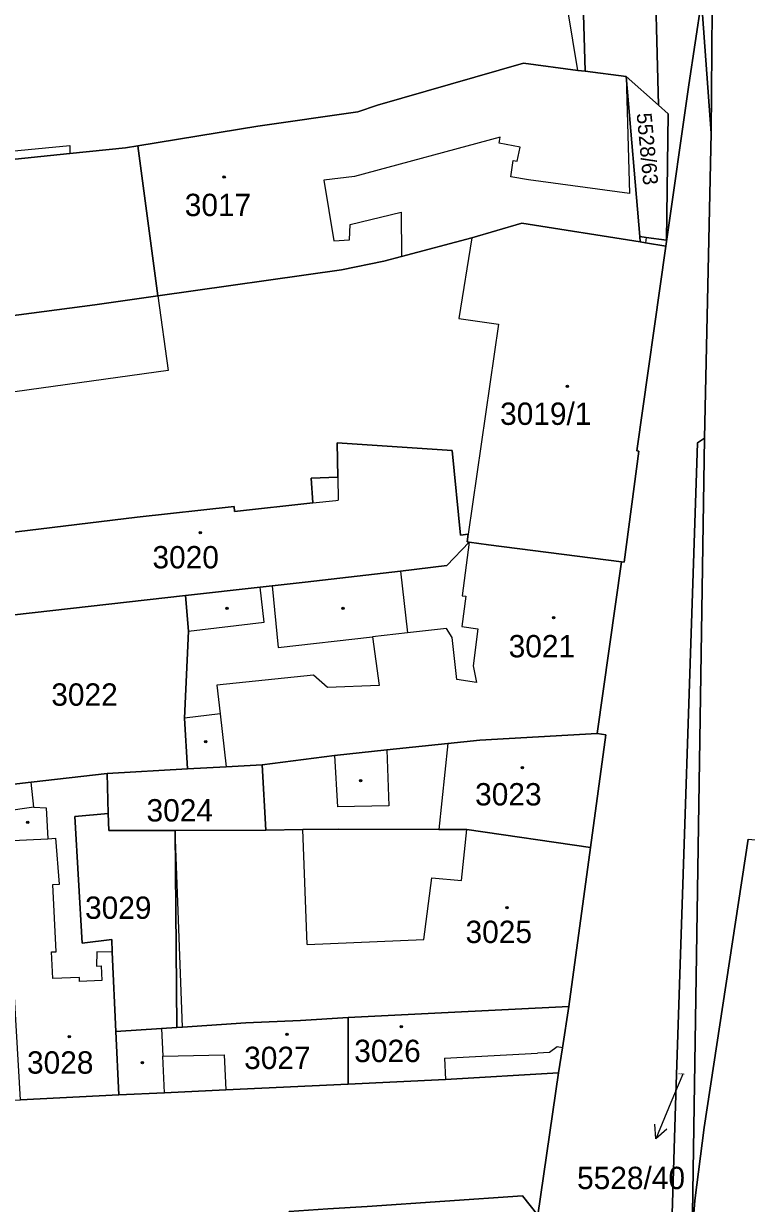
# Model space of a CAD drawing. Extents: x -596233 to -595156, y -1161235 to -1159375.
# Drawn here: x -595440.4 to -595385.4, y -1160883.5 to -1160793.7 of the extents above; entities that cross this region are included whole.
import ezdxf

# ---------------------------------------------------------------- set-up
doc = ezdxf.new("R2010")
doc.units = 0
for name, color, linetype in [('KN_CAR_KR', 7, 'Continuous'), ('KN_KULTURY', 7, 'Continuous'), ('KN_PARC_CIS_POM', 7, 'Continuous'), ('KN_PARC_CIS_POZ', 7, 'Continuous'), ('KN_PARC_CIS_STAV', 7, 'Continuous'), ('KN_PARC_PLOCHA', 7, 'Continuous'), ('PARC_C_SIPKA', 7, 'Continuous'), ('parcely_l', 7, 'Continuous')]:
    doc.layers.add(name, color=color, linetype=linetype)

msp = doc.modelspace()

# ---------------------------------------------------------------- linework, layer by layer
at = {"layer": 'KN_CAR_KR'}
for points in [[(-595398.23, -1160797.29), (-595399.76, -1160788.03)], [(-595394.56, -1160797.76), (-595394.3, -1160806.66)], [(-595441.93, -1160803.49), (-595436.9, -1160803)], [(-595436.9, -1160803), (-595436.9, -1160803.61)], [(-595404.14, -1160802.37), (-595415.24, -1160805.36)], [(-595404.24, -1160802.83), (-595404.14, -1160802.37)], [(-595402.64, -1160803.13), (-595404.24, -1160802.83)], [(-595402.85, -1160804.21), (-595402.64, -1160803.13)], [(-595403.33, -1160805.4), (-595403.15, -1160804.16)], [(-595403.15, -1160804.16), (-595402.85, -1160804.21)], [(-595415.24, -1160805.36), (-595417.58, -1160805.65)], [(-595417.58, -1160805.65), (-595416.82, -1160810.27)], [(-595402, -1160805.61), (-595403.33, -1160805.4)], [(-595394.3, -1160806.66), (-595402, -1160805.61)], [(-595415.58, -1160809.02), (-595411.68, -1160808.09)], [(-595411.68, -1160808.09), (-595411.67, -1160811.45)], [(-595415.62, -1160810.19), (-595415.58, -1160809.02)], [(-595416.82, -1160810.27), (-595415.62, -1160810.19)], [(-595406.31, -1160810.04), (-595407.29, -1160816.18)], [(-595393.05, -1160810), (-595393.1, -1160810.41)], [(-595391.5, -1160810.21), (-595391.54, -1160810.66)], [(-595430.22, -1160814.45), (-595429.43, -1160820.12)], [(-595407.29, -1160816.18), (-595404.27, -1160816.6)], [(-595404.27, -1160816.6), (-595406.58, -1160832.58)], [(-595429.43, -1160820.12), (-595442, -1160821.87)], [(-595416.52, -1160828.24), (-595416.49, -1160830.01)], [(-595418.41, -1160830.21), (-595416.65, -1160830.02), (-595416.49, -1160830.01)], [(-595406.52, -1160833.2), (-595407.05, -1160837.27)], [(-595411.73, -1160835.4), (-595411.2, -1160840.1)], [(-595422.11, -1160839.28), (-595422.41, -1160836.62)], [(-595421.5, -1160836.52), (-595421.06, -1160841.22)], [(-595406.76, -1160837.3), (-595407.06, -1160839.62)], [(-595407.05, -1160837.27), (-595406.76, -1160837.3)], [(-595427.88, -1160839.96), (-595422.11, -1160839.28)], [(-595408.23, -1160839.76), (-595411.2, -1160840.1)], [(-595407.81, -1160840.45), (-595408.23, -1160839.76)], [(-595407.06, -1160839.62), (-595405.84, -1160839.78)], [(-595405.84, -1160839.78), (-595406.21, -1160842.6)], [(-595421.06, -1160841.22), (-595413.86, -1160840.4)], [(-595411.2, -1160840.1), (-595413.86, -1160840.4)], [(-595413.86, -1160840.4), (-595413.37, -1160844.1)], [(-595407.44, -1160843.64), (-595407.81, -1160840.45)], [(-595406.21, -1160842.6), (-595405.95, -1160843.87)], [(-595418.36, -1160843.32), (-595425.71, -1160844.07)], [(-595417.29, -1160844.25), (-595418.36, -1160843.32)], [(-595425.71, -1160844.07), (-595425.46, -1160846.26)], [(-595413.37, -1160844.1), (-595417.29, -1160844.25)], [(-595405.95, -1160843.87), (-595407.44, -1160843.64)], [(-595425.46, -1160846.26), (-595428.18, -1160846.58)], [(-595425.46, -1160846.26), (-595425.01, -1160850.29)], [(-595408.14, -1160848.51), (-595408.83, -1160855.07)], [(-595416.76, -1160849.44), (-595416.54, -1160853.33)], [(-595412.78, -1160849.01), (-595412.62, -1160853.26)], [(-595439.64, -1160853.35), (-595439.84, -1160851.45)], [(-595439.64, -1160853.35), (-595441.93, -1160853.7)], [(-595439.64, -1160853.35), (-595438.71, -1160853.41)], [(-595438.71, -1160853.41), (-595438.59, -1160855.76)], [(-595412.62, -1160853.26), (-595416.54, -1160853.33)], [(-595428.33, -1160870.1), (-595428.88, -1160855.13)], [(-595418.84, -1160863.81), (-595419.18, -1160855.07)], [(-595407.1, -1160858.94), (-595406.68, -1160855.06)], [(-595441.82, -1160855.92), (-595438.59, -1160855.76)], [(-595438.59, -1160855.76), (-595437.97, -1160855.73)], [(-595437.7, -1160859.23), (-595437.97, -1160855.73)], [(-595409.97, -1160863.43), (-595409.36, -1160858.75)], [(-595409.36, -1160858.75), (-595407.1, -1160858.94)], [(-595438.19, -1160859.25), (-595437.7, -1160859.23)], [(-595437.95, -1160864.36), (-595438.19, -1160859.25)], [(-595418.84, -1160863.81), (-595409.97, -1160863.43)], [(-595438.31, -1160864.38), (-595437.95, -1160864.36)], [(-595438.21, -1160866.41), (-595438.31, -1160864.38)], [(-595434.84, -1160864.38), (-595434.87, -1160865.45)], [(-595433.68, -1160864.39), (-595434.84, -1160864.38)], [(-595434.87, -1160865.45), (-595434.51, -1160865.43)], [(-595434.51, -1160865.43), (-595434.48, -1160866.56)], [(-595436.16, -1160866.32), (-595438.21, -1160866.41)], [(-595436.18, -1160866.64), (-595436.16, -1160866.32)], [(-595434.48, -1160866.56), (-595436.18, -1160866.64)], [(-595429.93, -1160870.21), (-595429.83, -1160872.32)], [(-595429.83, -1160872.32), (-595425.17, -1160872.2)], [(-595425.17, -1160872.2), (-595425.04, -1160874.88)], [(-595408.4, -1160872.45), (-595401.32, -1160872.09)], [(-595400.4, -1160872.04), (-595401.32, -1160872.09)], [(-595399.81, -1160871.61), (-595400.4, -1160872.04)], [(-595399.41, -1160871.68), (-595399.81, -1160871.61)], [(-595429.7, -1160875.09), (-595429.83, -1160872.32)], [(-595408.4, -1160872.45), (-595408.3, -1160874.09)]]:
    msp.add_lwpolyline(points, dxfattribs=at)
at = {"layer": 'KN_KULTURY'}
for centre, radius in [((-595425.16, -1160805.4), 0.09), ((-595425.16, -1160805.4), 0.0398), ((-595399.03, -1160821.34), 0.09), ((-595399.03, -1160821.34), 0.0398), ((-595426.98, -1160832.47), 0.09), ((-595426.98, -1160832.47), 0.0398), ((-595424.94, -1160838.22), 0.09), ((-595416.11, -1160838.22), 0.09), ((-595424.94, -1160838.22), 0.0398), ((-595416.11, -1160838.22), 0.0398), ((-595400.09, -1160838.94), 0.09), ((-595400.09, -1160838.94), 0.0398), ((-595426.56, -1160848.37), 0.09), ((-595426.56, -1160848.37), 0.0398), ((-595402.46, -1160850.35), 0.09), ((-595402.46, -1160850.35), 0.0398), ((-595414.78, -1160851.34), 0.09), ((-595414.78, -1160851.34), 0.0398), ((-595440.11, -1160854.52), 0.09), ((-595440.11, -1160854.52), 0.0398), ((-595403.64, -1160861), 0.09), ((-595403.64, -1160861), 0.0398), ((-595411.68, -1160870.07), 0.09), ((-595411.68, -1160870.07), 0.0398), ((-595436.95, -1160870.82), 0.09), ((-595436.95, -1160870.82), 0.0398), ((-595420.37, -1160870.65), 0.09), ((-595420.37, -1160870.65), 0.0398), ((-595431.38, -1160872.81), 0.09), ((-595431.38, -1160872.81), 0.0398)]:
    msp.add_circle(centre, radius, dxfattribs=at)
at = {"layer": 'KN_PARC_PLOCHA'}
for points in [[(-595385.27, -1160855.8), (-595388.63, -1160877.73), (-595389.33, -1160883.29), (-595389.54, -1160885.94), (-595388.59, -1160825.27), (-595388.08, -1160802.06), (-595387.96, -1160786.32), (-595383.76, -1160756.43), (-595388.71, -1160735.78), (-595388.44, -1160723.29), (-595389.68, -1160704.86), (-595392.6, -1160684.27), (-595393.2, -1160673.97), (-595395.18, -1160665.2), (-595403.64, -1160647.76)], [(-595401.28, -1160884.42), (-595399.7, -1160873.58), (-595399.41, -1160871.68), (-595398.92, -1160868.52), (-595397.28, -1160856.42), (-595396.12, -1160847.86), (-595396.78, -1160847.76), (-595394.92, -1160834.69), (-595394.71, -1160834.72), (-595393.59, -1160826.27), (-595393.75, -1160826.25), (-595391.54, -1160810.66), (-595389.8, -1160798.38), (-595388.83, -1160791.99), (-595388.08, -1160802.06), (-595388.59, -1160825.27), (-595389.14, -1160825.64), (-595390.77, -1160875.26), (-595391.54, -1160899.94)], [(-595442.75, -1160816.15), (-595435, -1160815.13), (-595430.22, -1160814.45), (-595416.23, -1160812.48), (-595413, -1160811.8), (-595411.67, -1160811.45), (-595406.31, -1160810.04), (-595402.5, -1160808.92), (-595393.5, -1160810.35), (-595393.1, -1160810.41), (-595391.54, -1160810.66), (-595393.75, -1160826.25), (-595393.59, -1160826.27), (-595394.71, -1160834.72), (-595394.92, -1160834.69), (-595405.04, -1160833.39), (-595406.52, -1160833.2), (-595406.67, -1160833.18), (-595406.58, -1160832.58), (-595407.16, -1160832.67), (-595407.8, -1160826.22), (-595416.57, -1160825.64), (-595416.52, -1160828.24), (-595418.54, -1160828.32), (-595418.41, -1160830.21), (-595424.36, -1160830.86), (-595424.4, -1160830.49), (-595431.79, -1160831.3), (-595442.87, -1160832.64)], [(-595389.54, -1160885.94), (-595389.33, -1160883.29), (-595388.63, -1160877.73), (-595385.27, -1160855.8), (-595371.43, -1160857.09), (-595372.27, -1160895.33)], [(-595511.98, -1160878.27), (-595506.67, -1160878.07), (-595497.54, -1160877.79), (-595497.54, -1160877.87), (-595493.24, -1160877.7), (-595476.84, -1160877.42), (-595462.39, -1160876.75), (-595452.26, -1160876.23), (-595446.45, -1160875.93), (-595440.65, -1160875.63), (-595433.17, -1160875.25), (-595429.7, -1160875.09), (-595425.04, -1160874.88), (-595415.73, -1160874.45), (-595408.3, -1160874.09), (-595399.7, -1160873.58), (-595401.28, -1160884.42), (-595402.46, -1160882.93), (-595414.28, -1160883.74)]]:
    msp.add_lwpolyline(points, dxfattribs=at)
for points in [[(-595392.11, -1160799.94), (-595394.56, -1160797.76), (-595397.67, -1160797.36), (-595397.97, -1160787.78), (-595398.4, -1160773.7), (-595398.41, -1160773.48), (-595398.46, -1160771.93), (-595398.84, -1160759.79), (-595399.1, -1160751.42), (-595399.46, -1160739.72), (-595399.86, -1160726.94), (-595400.08, -1160719.76), (-595400.27, -1160713.59), (-595394.68, -1160712.14), (-595393.86, -1160722.58), (-595393.32, -1160733.66), (-595393.04, -1160743.38), (-595392.81, -1160757.51), (-595392.66, -1160768.72), (-595392.36, -1160790.19), (-595392.26, -1160794.08)], [(-595390.79, -1160727.28), (-595390.05, -1160738.76), (-595389.03, -1160790.32), (-595388.83, -1160791.99), (-595389.8, -1160798.38), (-595391.54, -1160810.66), (-595393.1, -1160810.41), (-595393.5, -1160810.35), (-595393.53, -1160809.94), (-595393.05, -1160810), (-595391.5, -1160810.21), (-595391.36, -1160800.61), (-595392.11, -1160799.94), (-595392.26, -1160794.08), (-595392.36, -1160790.19), (-595392.66, -1160768.72), (-595392.81, -1160757.51), (-595393.04, -1160743.38), (-595393.32, -1160733.66), (-595393.86, -1160722.58), (-595394.68, -1160712.14)], [(-595397.67, -1160797.36), (-595398.23, -1160797.29), (-595402.38, -1160796.75), (-595413.49, -1160799.95), (-595414.98, -1160800.44), (-595422.6, -1160801.54), (-595431.73, -1160803.03), (-595432.68, -1160803.18), (-595436.9, -1160803.61), (-595442.56, -1160804.19), (-595442.62, -1160803.83), (-595443.6, -1160797.86), (-595446.26, -1160781.68), (-595442.23, -1160780.95), (-595440.69, -1160780.67), (-595432.23, -1160779.14), (-595426.55, -1160778.34), (-595409.61, -1160775.41), (-595403.16, -1160774.3), (-595398.41, -1160773.48), (-595398.4, -1160773.7), (-595397.97, -1160787.78)], [(-595388.08, -1160802.06), (-595388.83, -1160791.99), (-595387.96, -1160786.32)], [(-595397.67, -1160797.36), (-595394.56, -1160797.76), (-595393.53, -1160809.94), (-595393.5, -1160810.35), (-595402.5, -1160808.92), (-595406.31, -1160810.04), (-595411.67, -1160811.45), (-595413, -1160811.8), (-595416.23, -1160812.48), (-595430.22, -1160814.45), (-595431.73, -1160803.03), (-595422.6, -1160801.54), (-595414.98, -1160800.44), (-595413.49, -1160799.95), (-595402.38, -1160796.75), (-595398.23, -1160797.29)], [(-595392.11, -1160799.94), (-595391.36, -1160800.61), (-595391.5, -1160810.21), (-595393.05, -1160810), (-595393.53, -1160809.94), (-595394.56, -1160797.76)], [(-595430.22, -1160814.45), (-595435, -1160815.13), (-595442.75, -1160816.15), (-595456.07, -1160817.9), (-595474.05, -1160820.25), (-595477.92, -1160820.76), (-595480.62, -1160821.73), (-595484.58, -1160810.98), (-595468.89, -1160808.48), (-595464.52, -1160807.85), (-595442.56, -1160804.19), (-595436.9, -1160803.61), (-595432.68, -1160803.18), (-595431.73, -1160803.03)], [(-595389.54, -1160885.94), (-595391.54, -1160899.94), (-595390.77, -1160875.26), (-595389.14, -1160825.64), (-595388.59, -1160825.27)], [(-595406.52, -1160833.2), (-595408.21, -1160834.96), (-595411.73, -1160835.4), (-595419, -1160836.24), (-595421.5, -1160836.52), (-595422.41, -1160836.62), (-595428.11, -1160837.26), (-595442.72, -1160838.9), (-595446, -1160839.27), (-595446.68, -1160833.23), (-595442.85, -1160832.81), (-595442.87, -1160832.64), (-595431.79, -1160831.3), (-595424.4, -1160830.49), (-595424.36, -1160830.86), (-595418.41, -1160830.21), (-595418.54, -1160828.32), (-595416.52, -1160828.24), (-595416.57, -1160825.64), (-595407.8, -1160826.22), (-595407.16, -1160832.67), (-595406.58, -1160832.58), (-595406.67, -1160833.18)], [(-595394.92, -1160834.69), (-595396.78, -1160847.76), (-595405.71, -1160848.25), (-595408.14, -1160848.51), (-595412.78, -1160849.01), (-595416.76, -1160849.44), (-595422.26, -1160850.14), (-595425.01, -1160850.29), (-595427.96, -1160850.45), (-595428.18, -1160846.58), (-595427.88, -1160839.96), (-595428.11, -1160837.26), (-595422.41, -1160836.62), (-595421.5, -1160836.52), (-595419, -1160836.24), (-595411.73, -1160835.4), (-595408.21, -1160834.96), (-595406.52, -1160833.2), (-595405.04, -1160833.39)], [(-595427.96, -1160850.45), (-595434.07, -1160850.79), (-595439.84, -1160851.45), (-595442.03, -1160851.7), (-595442.37, -1160845.41), (-595442.72, -1160838.9), (-595428.11, -1160837.26), (-595427.88, -1160839.96), (-595428.18, -1160846.58)], [(-595397.28, -1160856.42), (-595406.68, -1160855.06), (-595408.83, -1160855.07), (-595416.45, -1160855.03), (-595419.18, -1160855.07), (-595421.98, -1160855.11), (-595422.26, -1160850.14), (-595416.76, -1160849.44), (-595412.78, -1160849.01), (-595408.14, -1160848.51), (-595405.71, -1160848.25), (-595396.78, -1160847.76), (-595396.12, -1160847.86)], [(-595421.98, -1160855.11), (-595428.88, -1160855.13), (-595433.94, -1160855.14), (-595433.98, -1160853.84), (-595434.07, -1160850.79), (-595427.96, -1160850.45), (-595425.01, -1160850.29), (-595422.26, -1160850.14)], [(-595433.98, -1160853.84), (-595436.53, -1160854.08), (-595435.97, -1160863.7), (-595433.71, -1160863.44), (-595433.68, -1160864.39), (-595433.4, -1160870.44), (-595433.17, -1160875.25), (-595440.65, -1160875.63), (-595441.76, -1160856.9), (-595441.82, -1160855.92), (-595441.93, -1160853.7), (-595442.03, -1160851.7), (-595439.84, -1160851.45), (-595434.07, -1160850.79)], [(-595428.88, -1160855.13), (-595428.75, -1160870.13), (-595429.93, -1160870.21), (-595433.4, -1160870.44), (-595433.68, -1160864.39), (-595433.71, -1160863.44), (-595435.97, -1160863.7), (-595436.53, -1160854.08), (-595433.98, -1160853.84), (-595433.94, -1160855.14)], [(-595397.28, -1160856.42), (-595398.92, -1160868.52), (-595408.62, -1160869.02), (-595415.73, -1160869.38), (-595419.36, -1160869.59), (-595423.5, -1160869.78), (-595428.33, -1160870.1), (-595428.75, -1160870.13), (-595428.88, -1160855.13), (-595421.98, -1160855.11), (-595419.18, -1160855.07), (-595416.45, -1160855.03), (-595408.83, -1160855.07), (-595406.68, -1160855.06)], [(-595399.7, -1160873.58), (-595408.3, -1160874.09), (-595415.73, -1160874.45), (-595415.73, -1160869.38), (-595408.62, -1160869.02), (-595398.92, -1160868.52), (-595399.41, -1160871.68)], [(-595415.73, -1160874.45), (-595425.04, -1160874.88), (-595429.7, -1160875.09), (-595433.17, -1160875.25), (-595433.4, -1160870.44), (-595429.93, -1160870.21), (-595428.75, -1160870.13), (-595428.33, -1160870.1), (-595423.5, -1160869.78), (-595419.36, -1160869.59), (-595415.73, -1160869.38)], [(-595401.28, -1160884.42), (-595402.32, -1160891.01), (-595402.72, -1160891), (-595413.96, -1160890.1), (-595414.89, -1160890.05), (-595416.81, -1160889.95), (-595420.45, -1160889.77), (-595420.22, -1160884.14), (-595417.27, -1160883.94), (-595414.28, -1160883.74), (-595402.46, -1160882.93)]]:
    msp.add_lwpolyline(points, close=True, dxfattribs=at)
at = {"layer": 'PARC_C_SIPKA'}
for points in [[(-595390.26, -1160873.69), (-595391.15, -1160875.83), (-595392.3059, -1160878.5984)], [(-595391.4592, -1160877.8682), (-595392.3059, -1160878.5984), (-595392.382, -1160877.483)]]:
    msp.add_lwpolyline(points, dxfattribs=at)
at = {"layer": 'parcely_l'}
for points in [[(-595392.11, -1160799.94), (-595392.26, -1160794.08), (-595392.36, -1160790.19), (-595392.66, -1160768.72), (-595392.81, -1160757.51), (-595393.04, -1160743.38), (-595393.32, -1160733.66), (-595393.86, -1160722.58), (-595394.68, -1160712.14)], [(-595397.67, -1160797.36), (-595397.97, -1160787.78), (-595398.4, -1160773.7), (-595398.41, -1160773.48)], [(-595388.08, -1160802.06), (-595387.96, -1160786.32)], [(-595388.83, -1160791.99), (-595389.8, -1160798.38), (-595391.54, -1160810.66)], [(-595388.83, -1160791.99), (-595388.08, -1160802.06)], [(-595431.73, -1160803.03), (-595422.6, -1160801.54), (-595414.98, -1160800.44), (-595413.49, -1160799.95), (-595402.38, -1160796.75), (-595398.23, -1160797.29), (-595397.67, -1160797.36)], [(-595394.56, -1160797.76), (-595397.67, -1160797.36)], [(-595392.11, -1160799.94), (-595394.56, -1160797.76)], [(-595393.53, -1160809.94), (-595394.56, -1160797.76)], [(-595393.53, -1160809.94), (-595393.05, -1160810), (-595391.5, -1160810.21), (-595391.36, -1160800.61), (-595392.11, -1160799.94)], [(-595388.08, -1160802.06), (-595388.59, -1160825.27)], [(-595442.56, -1160804.19), (-595436.9, -1160803.61), (-595432.68, -1160803.18), (-595431.73, -1160803.03)], [(-595431.73, -1160803.03), (-595430.22, -1160814.45)], [(-595430.22, -1160814.45), (-595416.23, -1160812.48), (-595413, -1160811.8), (-595411.67, -1160811.45), (-595406.31, -1160810.04), (-595402.5, -1160808.92), (-595393.5, -1160810.35)], [(-595393.5, -1160810.35), (-595393.53, -1160809.94)], [(-595391.54, -1160810.66), (-595393.75, -1160826.25), (-595393.59, -1160826.27), (-595394.71, -1160834.72), (-595394.92, -1160834.69)], [(-595391.54, -1160810.66), (-595393.1, -1160810.41), (-595393.5, -1160810.35)], [(-595430.22, -1160814.45), (-595435, -1160815.13), (-595442.75, -1160816.15), (-595456.07, -1160817.9)], [(-595391.54, -1160899.94), (-595390.77, -1160875.26), (-595389.14, -1160825.64), (-595388.59, -1160825.27)], [(-595388.59, -1160825.27), (-595389.54, -1160885.94)], [(-595406.52, -1160833.2), (-595406.67, -1160833.18), (-595406.58, -1160832.58), (-595407.16, -1160832.67), (-595407.8, -1160826.22), (-595416.57, -1160825.64), (-595416.52, -1160828.24), (-595418.54, -1160828.32), (-595418.41, -1160830.21), (-595424.36, -1160830.86), (-595424.4, -1160830.49), (-595431.79, -1160831.3), (-595442.87, -1160832.64), (-595442.85, -1160832.81), (-595446.68, -1160833.23), (-595446, -1160839.27)], [(-595428.11, -1160837.26), (-595422.41, -1160836.62), (-595421.5, -1160836.52), (-595419, -1160836.24), (-595411.73, -1160835.4), (-595408.21, -1160834.96), (-595406.52, -1160833.2)], [(-595394.92, -1160834.69), (-595405.04, -1160833.39), (-595406.52, -1160833.2)], [(-595396.78, -1160847.76), (-595394.92, -1160834.69)], [(-595442.72, -1160838.9), (-595428.11, -1160837.26)], [(-595428.11, -1160837.26), (-595427.88, -1160839.96), (-595428.18, -1160846.58), (-595427.96, -1160850.45)], [(-595422.26, -1160850.14), (-595416.76, -1160849.44), (-595412.78, -1160849.01), (-595408.14, -1160848.51), (-595405.71, -1160848.25), (-595396.78, -1160847.76)], [(-595396.78, -1160847.76), (-595396.12, -1160847.86), (-595397.28, -1160856.42)], [(-595434.07, -1160850.79), (-595427.96, -1160850.45)], [(-595427.96, -1160850.45), (-595425.01, -1160850.29), (-595422.26, -1160850.14)], [(-595422.26, -1160850.14), (-595421.98, -1160855.11)], [(-595442.03, -1160851.7), (-595439.84, -1160851.45), (-595434.07, -1160850.79)], [(-595433.98, -1160853.84), (-595434.07, -1160850.79)], [(-595433.4, -1160870.44), (-595433.68, -1160864.39), (-595433.71, -1160863.44), (-595435.97, -1160863.7), (-595436.53, -1160854.08), (-595433.98, -1160853.84)], [(-595428.88, -1160855.13), (-595433.94, -1160855.14), (-595433.98, -1160853.84)], [(-595421.98, -1160855.11), (-595428.88, -1160855.13)], [(-595428.75, -1160870.13), (-595428.88, -1160855.13)], [(-595421.98, -1160855.11), (-595419.18, -1160855.07), (-595416.45, -1160855.03), (-595408.83, -1160855.07), (-595406.68, -1160855.06), (-595397.28, -1160856.42)], [(-595389.54, -1160885.94), (-595389.33, -1160883.29), (-595388.63, -1160877.73), (-595385.27, -1160855.8)], [(-595397.28, -1160856.42), (-595398.92, -1160868.52)], [(-595398.92, -1160868.52), (-595408.62, -1160869.02), (-595415.73, -1160869.38)], [(-595399.7, -1160873.58), (-595399.41, -1160871.68), (-595398.92, -1160868.52)], [(-595428.75, -1160870.13), (-595428.33, -1160870.1), (-595423.5, -1160869.78), (-595419.36, -1160869.59), (-595415.73, -1160869.38)], [(-595415.73, -1160869.38), (-595415.73, -1160874.45)], [(-595433.4, -1160870.44), (-595429.93, -1160870.21), (-595428.75, -1160870.13)], [(-595433.17, -1160875.25), (-595433.4, -1160870.44)], [(-595415.73, -1160874.45), (-595408.3, -1160874.09), (-595399.7, -1160873.58)], [(-595399.7, -1160873.58), (-595401.28, -1160884.42)], [(-595415.73, -1160874.45), (-595425.04, -1160874.88), (-595429.7, -1160875.09), (-595433.17, -1160875.25)], [(-595440.65, -1160875.63), (-595433.17, -1160875.25)], [(-595401.28, -1160884.42), (-595402.46, -1160882.93), (-595414.28, -1160883.74), (-595417.27, -1160883.94), (-595420.22, -1160884.14)]]:
    msp.add_lwpolyline(points, dxfattribs=at)

# ---------------------------------------------------------------- texts
at = {"layer": 'KN_PARC_CIS_POM'}
msp.add_text('5528/40', height=0.1, dxfattribs=at).set_placement((-595390.5933, -1160873.69))
at = {"layer": 'KN_PARC_CIS_POZ'}
msp.add_text('5528/63', height=1.14, rotation=275.439107, dxfattribs=at).set_placement((-595393.7702, -1160800.5771))
for s, p in [('3022', (-595438.3166, -1160845.64)), ('3024', (-595431.0666, -1160854.45)), ('3029', (-595435.7466, -1160861.86)), ('5528/40', (-595398.2992, -1160882.4271))]:
    msp.add_text(s, height=1.7, dxfattribs=at).set_placement(p)
at = {"layer": 'KN_PARC_CIS_STAV'}
for s, p in [('3017', (-595428.1566, -1160808.38)), ('3019/1', (-595404.1566, -1160824.27)), ('3020', (-595430.6166, -1160835.19)), ('3021', (-595403.5066, -1160841.96)), ('3023', (-595406.0566, -1160853.23)), ('3025', (-595406.7866, -1160863.7)), ('3026', (-595415.2566, -1160872.76)), ('3028', (-595440.1666, -1160873.64)), ('3027', (-595423.6366, -1160873.29))]:
    msp.add_text(s, height=1.7, dxfattribs=at).set_placement(p)

doc.saveas('drawing.dxf')
